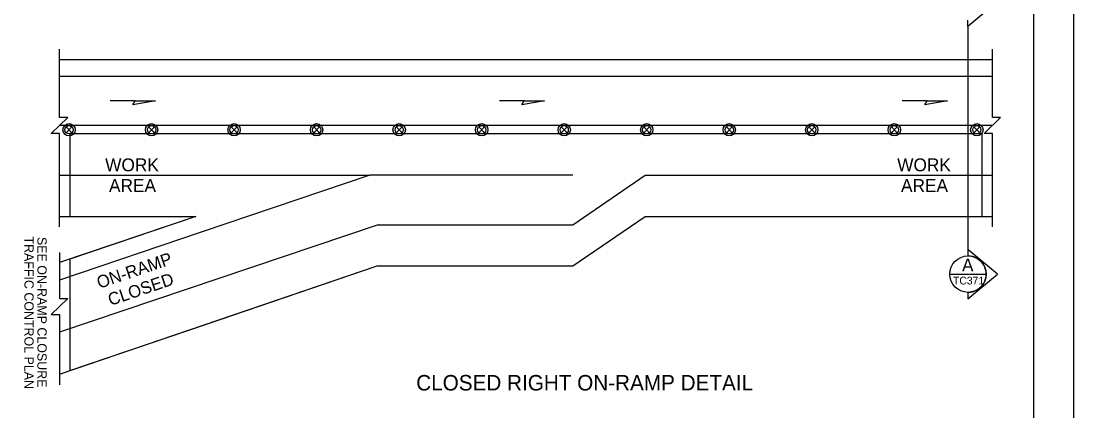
# Model space of a CAD drawing. Extents: x 99958 to 100136, y 99935 to 100013.
# Drawn here: x 100107.9 to 100116.06, y 100001.64 to 100004.66 of the extents above; entities that cross this region are included whole.
import ezdxf

# ---------------------------------------------------------------- set-up
doc = ezdxf.new("R2010")
doc.units = 0
for name, color, linetype in [('RD_MK_LineEdgeYellow', 7, 'Continuous'), ('RD_MK_LineLane', 7, 'Continuous'), ('SH_DE_DetailHeading2Text', 7, 'Continuous'), ('SH_GI_PlotLimits', 7, 'Continuous'), ('SH_GI_SheetBorder', 7, 'Continuous'), ('SH_TI_WZSectionCut', 7, 'Continuous'), ('TR_WZ_TrafficSafetyDrum', 7, 'Continuous'), ('TR_WZ_WorkAreaLabel', 7, 'Continuous'), ('TR_WZ_WorkZoneDetails', 7, 'Continuous')]:
    doc.layers.add(name, color=color, linetype=linetype)

msp = doc.modelspace()

# ---------------------------------------------------------------- linework, layer by layer
at = {"layer": 'RD_MK_LineEdgeYellow'}
for p, q in [((100108.195, 100004.238), (100115.43, 100004.238)), ((100108.195, 100003.47), (100109.2533, 100003.47)), ((100112.1758, 100003.086), (100112.7368, 100003.47)), ((100112.7368, 100003.47), (100115.43, 100003.47)), ((100110.6655, 100003.086), (100108.195, 100002.2517)), ((100110.6655, 100003.086), (100112.1758, 100003.086)), ((100109.2943, 100003.0282), (100108.195, 100002.657))]:
    msp.add_line(p, q, dxfattribs=at)
at = {"layer": 'RD_MK_LineLane'}
for points in [[(100115.43, 100003.854), (100108.195, 100003.854)], [(100112.1758, 100003.47), (100110.6024, 100003.47)]]:
    msp.add_lwpolyline(points, dxfattribs=at)
at = {"layer": 'SH_GI_PlotLimits'}
msp.add_lwpolyline([(100099.0625, 99999.6875), (100116.0625, 99999.6875), (100116.0625, 100010.6875), (100099.0625, 100010.6875)], close=True, dxfattribs=at)
at = {"layer": 'SH_GI_SheetBorder'}
msp.add_line((100115.75, 100010.375), (100115.75, 100000), dxfattribs=at)
at = {"layer": 'SH_TI_WZSectionCut'}
for p, q in [((100115.4688, 100004.8131), (100115.2407, 100004.622)), ((100115.2407, 100004.622), (100115.2407, 100004.6719)), ((100115.2407, 100004.622), (100115.2407, 100002.894)), ((100115.2407, 100002.894), (100115.2407, 100002.844)), ((100115.4689, 100002.7028), (100115.2407, 100002.894)), ((100115.2407, 100002.5117), (100115.4689, 100002.7028)), ((100115.2407, 100002.5616), (100115.2407, 100002.5117))]:
    msp.add_line(p, q, dxfattribs=at)
msp.add_lwpolyline([(100115.0995, 100002.7028), (100115.3819, 100002.7028)], dxfattribs=at)
msp.add_circle((100115.2407, 100002.7028), 0.1412, dxfattribs=at)
msp.add_arc((100115.2407, 100002.7028), 0.1412, 269.99779, 90.00221, dxfattribs=at)
at = {"layer": 'TR_WZ_TrafficSafetyDrum'}
for p, q in [((100108.2468, 100003.8446), (100108.292, 100003.7993)), ((100108.292, 100003.8446), (100108.2468, 100003.7993)), ((100108.8868, 100003.8446), (100108.932, 100003.7993)), ((100108.932, 100003.8446), (100108.8868, 100003.7993)), ((100109.5268, 100003.8446), (100109.572, 100003.7993)), ((100109.572, 100003.8446), (100109.5268, 100003.7993)), ((100110.1668, 100003.8446), (100110.212, 100003.7993)), ((100110.212, 100003.8446), (100110.1668, 100003.7993)), ((100110.8068, 100003.8446), (100110.852, 100003.7993)), ((100110.852, 100003.8446), (100110.8068, 100003.7993)), ((100111.4468, 100003.8446), (100111.492, 100003.7993)), ((100111.492, 100003.8446), (100111.4468, 100003.7993)), ((100112.0868, 100003.8446), (100112.132, 100003.7993)), ((100112.132, 100003.8446), (100112.0868, 100003.7993)), ((100112.7268, 100003.8446), (100112.772, 100003.7993)), ((100112.772, 100003.8446), (100112.7268, 100003.7993)), ((100113.3668, 100003.8446), (100113.412, 100003.7993)), ((100113.412, 100003.8446), (100113.3668, 100003.7993)), ((100114.0068, 100003.8446), (100114.052, 100003.7993)), ((100114.052, 100003.8446), (100114.0068, 100003.7993)), ((100114.6468, 100003.8446), (100114.692, 100003.7993)), ((100114.692, 100003.8446), (100114.6468, 100003.7993)), ((100115.2868, 100003.8446), (100115.332, 100003.7993)), ((100115.332, 100003.8446), (100115.2868, 100003.7993))]:
    msp.add_line(p, q, dxfattribs=at)
for centre, radius in [((100108.2694, 100003.822), 0.048), ((100108.2694, 100003.822), 0.048), ((100108.2694, 100003.822), 0.032), ((100108.9094, 100003.822), 0.048), ((100108.9094, 100003.822), 0.048), ((100108.9094, 100003.822), 0.032), ((100109.5494, 100003.822), 0.048), ((100109.5494, 100003.822), 0.048), ((100109.5494, 100003.822), 0.032), ((100110.1894, 100003.822), 0.048), ((100110.1894, 100003.822), 0.048), ((100110.1894, 100003.822), 0.032), ((100110.8294, 100003.822), 0.048), ((100110.8294, 100003.822), 0.048), ((100110.8294, 100003.822), 0.032), ((100111.4694, 100003.822), 0.048), ((100111.4694, 100003.822), 0.048), ((100111.4694, 100003.822), 0.032), ((100112.1094, 100003.822), 0.048), ((100112.1094, 100003.822), 0.048), ((100112.1094, 100003.822), 0.032), ((100112.7494, 100003.822), 0.048), ((100112.7494, 100003.822), 0.048), ((100112.7494, 100003.822), 0.032), ((100113.3894, 100003.822), 0.048), ((100113.3894, 100003.822), 0.048), ((100113.3894, 100003.822), 0.032), ((100114.0294, 100003.822), 0.048), ((100114.0294, 100003.822), 0.048), ((100114.0294, 100003.822), 0.032), ((100114.6694, 100003.822), 0.048), ((100114.6694, 100003.822), 0.048), ((100114.6694, 100003.822), 0.032), ((100115.3094, 100003.822), 0.048), ((100115.3094, 100003.822), 0.048), ((100115.3094, 100003.822), 0.032)]:
    msp.add_circle(centre, radius, dxfattribs=at)
at = {"layer": 'TR_WZ_WorkZoneDetails'}
for p, q in [((100108.195, 100004.366), (100115.43, 100004.366)), ((100108.782, 100004.046), (100108.5891, 100004.046)), ((100111.7994, 100004.046), (100111.6065, 100004.046)), ((100114.9242, 100004.046), (100114.7313, 100004.046)), ((100109.2533, 100003.47), (100110.6024, 100003.47)), ((100110.6024, 100003.47), (100109.2943, 100003.0282)), ((100108.195, 100003.15), (100109.2533, 100003.15)), ((100109.2533, 100003.15), (100108.195, 100002.7929)), ((100112.1758, 100002.766), (100112.7368, 100003.15)), ((100112.7368, 100003.15), (100115.43, 100003.15)), ((100108.195, 100001.928), (100110.6601, 100002.766)), ((100110.6601, 100002.766), (100112.1758, 100002.766))]:
    msp.add_line(p, q, dxfattribs=at)
for points in [[(100108.195, 100003.07), (100108.195, 100003.792), (100108.131, 100003.792), (100108.259, 100003.9159), (100108.195, 100003.9159), (100108.195, 100004.446)], [(100115.43, 100003.07), (100115.43, 100003.792), (100115.366, 100003.792), (100115.494, 100003.9159), (100115.43, 100003.9159), (100115.43, 100004.446)], [(100108.195, 100002.8701), (100108.195, 100002.5136), (100108.259, 100002.5136), (100108.131, 100002.3897), (100108.195, 100002.3897), (100108.195, 100001.8453)]]:
    msp.add_lwpolyline(points, dxfattribs=at)
for points in [[(100108.9392, 100004.046), (100108.7641, 100004.0151), (100108.782, 100004.046)], [(100111.9566, 100004.046), (100111.7815, 100004.0151), (100111.7994, 100004.046)], [(100115.0815, 100004.046), (100114.9064, 100004.0151), (100114.9242, 100004.046)], [(100108.275, 100003.79), (100108.275, 100003.15), (100109.2533, 100003.15), (100108.275, 100002.8199), (100108.275, 100002.8199), (100108.275, 100002.8199), (100108.275, 100001.9552), (100108.275, 100001.9552), (100108.275, 100001.9552), (100109.3341, 100002.3152), (100110.6601, 100002.766), (100112.1758, 100002.766), (100112.7368, 100003.15), (100115.35, 100003.15), (100115.35, 100003.79)]]:
    msp.add_lwpolyline(points, close=True, dxfattribs=at)

# ---------------------------------------------------------------- texts
at = {"layer": 'SH_DE_DetailHeading2Text'}
msp.add_text('CLOSED RIGHT ON-RAMP DETAIL', height=0.12, rotation=360, dxfattribs=at).set_placement((100110.9618, 100001.8009))
at = {"layer": 'SH_TI_WZSectionCut'}
for s, height, rotation, p in [('A', 0.1, 0.00995, (100115.1945, 100002.7234)), ('TC371', 0.06, 360, (100115.1249, 100002.6228))]:
    msp.add_text(s, height=height, rotation=rotation, dxfattribs=at).set_placement(p)
at = {"layer": 'TR_WZ_WorkAreaLabel'}
for s, p in [('WORK', (100108.5496, 100003.5)), ('WORK', (100114.6919, 100003.5)), ('AREA', (100108.5793, 100003.34)), ('AREA', (100114.7215, 100003.34))]:
    msp.add_text(s, height=0.1, dxfattribs=at).set_placement(p)
at = {"layer": 'TR_WZ_WorkZoneDetails'}
for s, height, rotation, p in [('TRAFFIC CONTROL PLAN', 0.072, 270, (100107.923, 100002.9948)), ('SEE ON-RAMP CLOSURE', 0.072, 270, (100108.0238, 100002.9908)), ('ON-RAMP', 0.096, 18.65903, (100108.5039, 100002.589)), ('ON-RAMP', 0.096, 18.65903, (100108.5039, 100002.589)), ('CLOSED', 0.096, 18.65903, (100108.5907, 100002.4562)), ('CLOSED', 0.096, 18.65903, (100108.5907, 100002.4562))]:
    msp.add_text(s, height=height, rotation=rotation, dxfattribs=at).set_placement(p)

doc.saveas('drawing.dxf')
